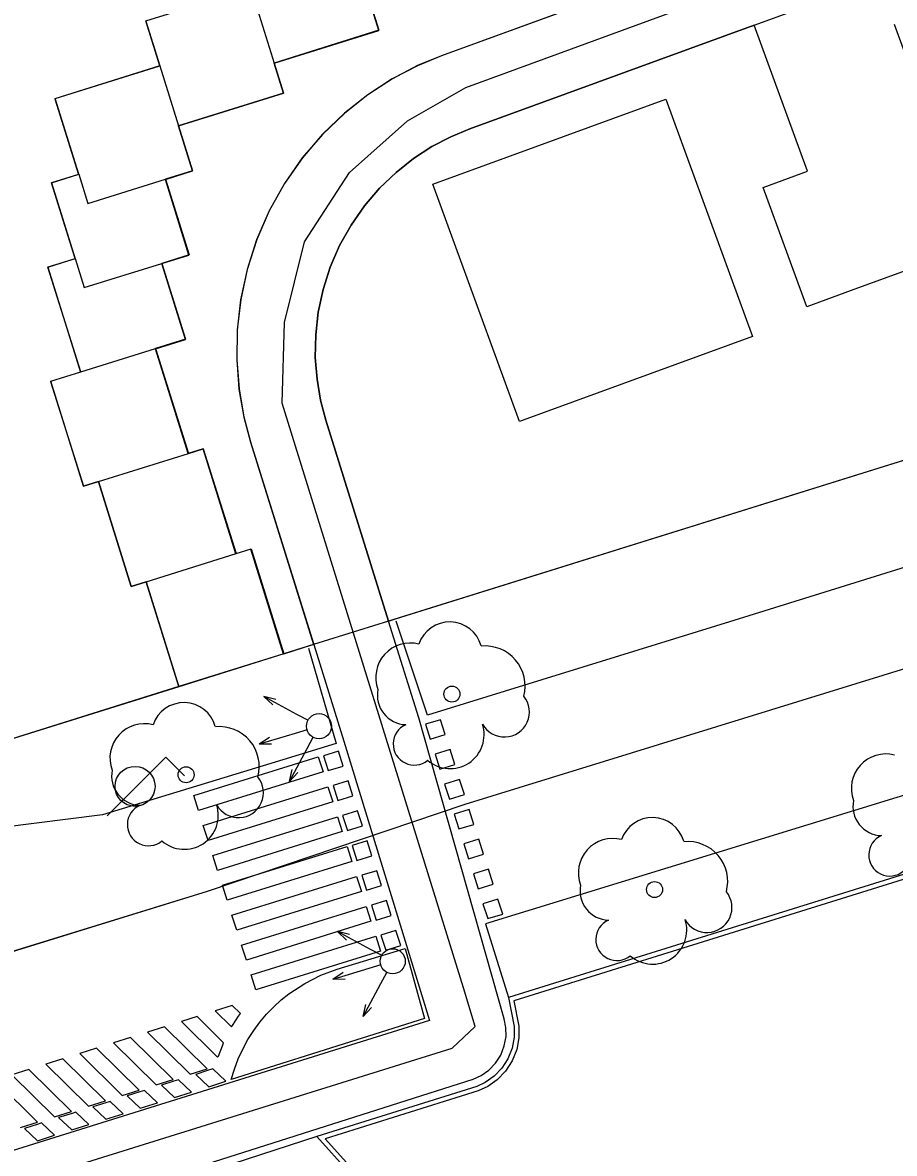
# Model space of a CAD drawing. Extents: x 282771 to 285132, y 4823109 to 4825496.
# Drawn here: x 283703.13 to 283730.91, y 4824194.21 to 4824230.23 of the extents above; entities that cross this region are included whole.
import ezdxf

# ---------------------------------------------------------------- set-up
doc = ezdxf.new("R2010")
doc.units = 0
for name, color, linetype in [('ACERA-BORDILLO', 7, 'Continuous'), ('ACERA-INTERIOR', 7, 'Continuous'), ('ARBOL', 7, 'Continuous'), ('CALLE-EJE', 7, 'Continuous'), ('CARRIL-BICI-AREA', 7, 'Continuous'), ('CARRIL-BICI-EJE', 7, 'Continuous'), ('FAROLA', 7, 'Continuous'), ('MEDIANERA', 7, 'Continuous'), ('PARQUE-JARDIN-AREA', 7, 'Continuous'), ('PASO-PEATONES', 7, 'Continuous'), ('SEMAFORO', 7, 'Continuous'), ('SENAL-VIARIA', 7, 'Continuous'), ('ZONA-VERDE', 7, 'Continuous')]:
    doc.layers.add(name, color=color, linetype=linetype)

msp = doc.modelspace()

# ---------------------------------------------------------------- linework, layer by layer
at = {"layer": 'ACERA-BORDILLO'}
for points in [[(283836.431, 4824248.592), (283828.921, 4824245.972), (283829.451, 4824244.092), (283815.321, 4824239.502), (283799.951, 4824234.512), (283785.741, 4824229.932), (283774.281, 4824226.352), (283761.522, 4824222.332), (283751.892, 4824219.312), (283725.792, 4824211.182), (283716.034, 4824208.167), (283715.034, 4824211.162)], [(283787.327, 4824187.624), (283776.171, 4824200.222), (283764.562, 4824213.072), (283763.894, 4824213.65), (283763.407, 4824214.011), (283762.739, 4824214.336), (283761.926, 4824214.535), (283760.969, 4824214.571), (283759.669, 4824214.409), (283741.262, 4824208.702), (283717.877, 4824201.525), (283718.61, 4824199.176)], [(283712.237, 4824210.301), (283713.119, 4824207.267), (283711.422, 4824206.742), (283705.682, 4824204.992), (283701.462, 4824204.462)], [(283715.317, 4824200.739), (283715.935, 4824198.506), (283709.782, 4824196.56), (283709.882, 4824196.893), (283710.005, 4824197.219), (283710.149, 4824197.533), (283710.313, 4824197.834), (283710.495, 4824198.121), (283710.694, 4824198.392), (283710.908, 4824198.645), (283711.134, 4824198.88), (283711.371, 4824199.096), (283711.616, 4824199.292), (283712.123, 4824199.626), (283712.639, 4824199.886), (283713.153, 4824200.075), (283715.317, 4824200.739)], [(283712.507, 4824194.747), (283709.826, 4824193.875), (283709.926, 4824193.571), (283710.044, 4824193.28), (283710.322, 4824192.74), (283710.645, 4824192.261), (283711, 4824191.845), (283713.252, 4824189.483), (283733.903, 4824166.208)]]:
    msp.add_lwpolyline(points, dxfattribs=at)
at = {"layer": 'ACERA-INTERIOR'}
for points in [[(283751.075, 4824241.795), (283716.478, 4824229.179), (283715.717, 4824228.863), (283714.915, 4824228.443), (283714.134, 4824227.937), (283713.387, 4824227.347), (283712.686, 4824226.675), (283712.046, 4824225.926), (283711.476, 4824225.11), (283710.989, 4824224.237), (283710.591, 4824223.32), (283710.288, 4824222.372), (283710.082, 4824221.409), (283709.973, 4824220.444), (283709.957, 4824219.492), (283710.03, 4824218.565), (283710.182, 4824217.673), (283710.393, 4824216.876), (283712.407, 4824210.422), (283711.453, 4824210.124)], [(283786.325, 4824237.396), (283786.884, 4824236.618), (283786.445, 4824233.529), (283714.794, 4824211.167), (283712.796, 4824217.568), (283712.628, 4824218.204), (283712.513, 4824218.873), (283712.459, 4824219.569), (283712.471, 4824220.283), (283712.553, 4824221.006), (283712.707, 4824221.729), (283712.934, 4824222.44), (283713.233, 4824223.128), (283713.598, 4824223.782), (283714.025, 4824224.394), (283714.506, 4824224.956), (283715.031, 4824225.46), (283715.592, 4824225.903), (283716.177, 4824226.282), (283716.778, 4824226.597), (283717.386, 4824226.849), (283726.446, 4824230.153)], [(283707.507, 4824228.857), (283707.06, 4824230.289), (283710.402, 4824231.331)], [(283710.402, 4824231.331), (283711.146, 4824228.945)], [(283714.189, 4824230.942), (283714.487, 4824229.988), (283711.146, 4824228.945)], [(283704.92, 4824225.4), (283704.166, 4824227.814), (283707.507, 4824228.857)], [(283707.507, 4824228.857), (283708.103, 4824226.948)], [(283711.146, 4824228.945), (283711.444, 4824227.99), (283708.103, 4824226.948)], [(283708.103, 4824226.948), (283708.55, 4824225.516), (283707.684, 4824225.245)], [(283704.807, 4824222.716), (283704.054, 4824225.13), (283704.92, 4824225.4)], [(283704.92, 4824225.4), (283705.209, 4824224.473), (283707.684, 4824225.245)], [(283707.684, 4824225.245), (283708.437, 4824222.831), (283707.571, 4824222.561)], [(283704.984, 4824219.104), (283703.941, 4824222.445), (283704.807, 4824222.716)], [(283704.807, 4824222.716), (283705.096, 4824221.789), (283707.571, 4824222.561)], [(283707.571, 4824222.561), (283708.325, 4824220.147), (283707.37, 4824219.849)], [(283704.984, 4824219.104), (283707.37, 4824219.849)], [(283707.37, 4824219.849), (283708.413, 4824216.508)], [(283705.549, 4824215.614), (283705.072, 4824215.465), (283704.029, 4824218.806), (283704.984, 4824219.104)], [(283705.549, 4824215.614), (283708.413, 4824216.508)], [(283708.413, 4824216.508), (283708.89, 4824216.657), (283709.933, 4824213.316)], [(283707.069, 4824212.422), (283706.592, 4824212.273), (283705.549, 4824215.614)], [(283707.069, 4824212.422), (283709.933, 4824213.316)], [(283709.933, 4824213.316), (283710.41, 4824213.465), (283711.453, 4824210.124)], [(283708.112, 4824209.081), (283702.249, 4824207.251), (283696.198, 4824208.029), (283690.407, 4824212.98)], [(283708.112, 4824209.081), (283707.069, 4824212.422)], [(283718.61, 4824199.176), (283718.792, 4824198.249), (283718.795, 4824197.908), (283718.731, 4824197.559), (283718.598, 4824197.223), (283718.402, 4824196.919), (283718.155, 4824196.664), (283717.876, 4824196.468), (283717.602, 4824196.341), (283712.507, 4824194.747), (283713.54, 4824193.599), (283724.962, 4824181.793), (283737.302, 4824192.952), (283757.144, 4824211.17), (283718.61, 4824199.176)], [(283711.453, 4824210.124), (283708.112, 4824209.081)]]:
    msp.add_lwpolyline(points, dxfattribs=at)
at = {"layer": 'ARBOL'}
for centre in [(283716.812, 4824208.842), (283708.342, 4824206.272), (283723.268, 4824202.613)]:
    msp.add_circle(centre, 0.255, dxfattribs=at)
for centre, radius, start, end in [((283716.742, 4824210.102), 1.038, 15.6423, 161.3843), ((283715.482, 4824209.372), 1.097, 75.4318, 200.5561), ((283717.872, 4824209.102), 1.272, 345.0327, 95.7993), ((283715.372, 4824208.802), 0.935, 168.599, 268.1324), ((283708.272, 4824207.532), 1.038, 15.6423, 161.3843), ((283718.482, 4824208.272), 0.797, 208.9625, 38.991), ((283707.012, 4824206.802), 1.097, 75.4318, 200.5561), ((283709.402, 4824206.532), 1.272, 345.0327, 95.7993), ((283715.612, 4824207.252), 0.672, 113.7367, 309.4725), ((283716.752, 4824207.552), 1.086, 228.9545, 17.928), ((283730.635, 4824205.837), 1.097, 75.4318, 200.5561), ((283706.902, 4824206.232), 0.935, 168.599, 268.1324), ((283710.012, 4824205.702), 0.797, 208.9625, 38.991), ((283707.142, 4824204.682), 0.672, 113.7367, 309.4725), ((283708.282, 4824204.982), 1.086, 228.9545, 17.928), ((283730.525, 4824205.267), 0.935, 168.599, 268.1324), ((283723.198, 4824203.873), 1.038, 15.6423, 161.3843), ((283721.938, 4824203.143), 1.097, 75.4318, 200.5561), ((283730.765, 4824203.717), 0.672, 113.7367, 309.4725), ((283724.327, 4824202.873), 1.272, 345.0327, 95.7993), ((283721.828, 4824202.573), 0.935, 168.599, 268.1324), ((283724.937, 4824202.043), 0.797, 208.9625, 38.991), ((283722.068, 4824201.023), 0.672, 113.7367, 309.4725), ((283723.208, 4824201.323), 1.086, 228.9545, 17.928)]:
    msp.add_arc(centre, radius, start, end, dxfattribs=at)
at = {"layer": 'CALLE-EJE'}
msp.add_lwpolyline([(284041.389, 4824318.861), (283906.52, 4824267.932), (283885.516, 4824260.075), (283848.361, 4824246.862), (283795.247, 4824229.369), (283788.98, 4824227.47), (283717.226, 4824205.325), (283709.015, 4824202.547), (283660.368, 4824187.509)], dxfattribs=at)
at = {"layer": 'CARRIL-BICI-AREA'}
for points in [[(283751.075, 4824241.795), (283716.478, 4824229.179), (283715.717, 4824228.863), (283714.915, 4824228.443), (283714.134, 4824227.937), (283713.387, 4824227.347), (283712.686, 4824226.675), (283712.046, 4824225.926), (283711.476, 4824225.11), (283710.989, 4824224.237), (283710.591, 4824223.32), (283710.288, 4824222.372), (283710.082, 4824221.409), (283709.973, 4824220.444), (283709.957, 4824219.492), (283710.03, 4824218.565), (283710.182, 4824217.673), (283710.393, 4824216.876), (283712.407, 4824210.422), (283713.368, 4824207.344), (283716.094, 4824198.438), (283676.027, 4824185.93)], [(283676.234, 4824183.448), (283717.493, 4824196.577), (283717.746, 4824196.694), (283717.986, 4824196.863), (283718.197, 4824197.082), (283718.365, 4824197.342), (283718.48, 4824197.631), (283718.535, 4824197.93), (283718.532, 4824198.224), (283718.48, 4824198.497), (283715.757, 4824208.082), (283714.794, 4824211.167), (283712.796, 4824217.568), (283712.628, 4824218.204), (283712.513, 4824218.873), (283712.459, 4824219.569), (283712.471, 4824220.283), (283712.553, 4824221.006), (283712.707, 4824221.729), (283712.934, 4824222.44), (283713.233, 4824223.128), (283713.598, 4824223.783), (283714.025, 4824224.395), (283714.506, 4824224.956), (283715.031, 4824225.46), (283715.592, 4824225.903), (283716.177, 4824226.282), (283716.778, 4824226.597), (283717.386, 4824226.849), (283726.446, 4824230.153), (283730.391, 4824231.591)]]:
    msp.add_lwpolyline(points, dxfattribs=at)
at = {"layer": 'CARRIL-BICI-EJE'}
msp.add_lwpolyline([(283678.806, 4824185.715), (283708.65, 4824195.015), (283716.816, 4824197.563), (283717.55, 4824198.256), (283717.183, 4824199.48), (283711.402, 4824218.105), (283711.474, 4824220.675), (283712.116, 4824223.245), (283713.543, 4824225.458), (283715.398, 4824227.1), (283717.253, 4824228.17), (283743.956, 4824237.944)], dxfattribs=at)
at = {"layer": 'FAROLA'}
for p, q in [((283707.696, 4824206.832), (283706.756, 4824205.902)), ((283708.286, 4824206.242), (283707.696, 4824206.832)), ((283706.756, 4824205.902), (283705.826, 4824204.962))]:
    msp.add_line(p, q, dxfattribs=at)
msp.add_circle((283706.716, 4824205.902), 0.637, dxfattribs=at)
at = {"layer": 'MEDIANERA'}
msp.add_lwpolyline([(283730.905, 4824230.182), (283732.721, 4824225.203)], dxfattribs=at)
at = {"layer": 'PARQUE-JARDIN-AREA'}
msp.add_lwpolyline([(283686.146, 4824241.796), (283752.557, 4824266.016), (283756.739, 4824267.542), (283759.087, 4824268.398), (283761.21, 4824269.025), (283764.887, 4824268.279), (283780.92, 4824245.946), (283777.914, 4824243.788), (283779.664, 4824241.351), (283783.807, 4824235.588), (283786.323, 4824237.392), (283786.882, 4824236.613), (283786.443, 4824233.524), (283714.791, 4824211.161), (283712.404, 4824210.416), (283708.108, 4824209.076), (283702.245, 4824207.246)], dxfattribs=at)
at = {"layer": 'PASO-PEATONES'}
for p, q in [((283716.447, 4824208.025), (283715.969, 4824207.878)), ((283715.969, 4824207.878), (283716.122, 4824207.402)), ((283716.6, 4824207.549), (283716.447, 4824208.025)), ((283716.122, 4824207.402), (283716.6, 4824207.549)), ((283713.196, 4824207.025), (283712.718, 4824206.878)), ((283712.718, 4824206.878), (283712.871, 4824206.402)), ((283713.349, 4824206.549), (283713.196, 4824207.025)), ((283716.752, 4824207.072), (283716.274, 4824206.925)), ((283716.274, 4824206.925), (283716.427, 4824206.449)), ((283716.905, 4824206.596), (283716.752, 4824207.072)), ((283712.871, 4824206.402), (283713.349, 4824206.549)), ((283716.427, 4824206.449), (283716.905, 4824206.596)), ((283713.501, 4824206.073), (283713.023, 4824205.926)), ((283713.654, 4824205.597), (283713.501, 4824206.073)), ((283717.058, 4824206.12), (283716.58, 4824205.973)), ((283717.21, 4824205.644), (283717.058, 4824206.12)), ((283713.023, 4824205.926), (283713.176, 4824205.45)), ((283716.58, 4824205.973), (283716.732, 4824205.497)), ((283716.732, 4824205.497), (283717.21, 4824205.644)), ((283713.176, 4824205.45), (283713.654, 4824205.597)), ((283713.806, 4824205.12), (283713.328, 4824204.974)), ((283713.328, 4824204.974), (283713.481, 4824204.497)), ((283713.959, 4824204.644), (283713.806, 4824205.12)), ((283717.363, 4824205.168), (283716.885, 4824205.021)), ((283716.885, 4824205.021), (283717.037, 4824204.544)), ((283717.515, 4824204.691), (283717.363, 4824205.168)), ((283713.481, 4824204.497), (283713.959, 4824204.644)), ((283717.037, 4824204.544), (283717.515, 4824204.691)), ((283717.668, 4824204.215), (283717.19, 4824204.068)), ((283717.82, 4824203.739), (283717.668, 4824204.215)), ((283714.111, 4824204.168), (283713.633, 4824204.021)), ((283713.633, 4824204.021), (283713.786, 4824203.545)), ((283714.264, 4824203.692), (283714.111, 4824204.168)), ((283717.19, 4824204.068), (283717.342, 4824203.592)), ((283713.786, 4824203.545), (283714.264, 4824203.692)), ((283717.342, 4824203.592), (283717.82, 4824203.739)), ((283714.416, 4824203.216), (283713.938, 4824203.069)), ((283714.569, 4824202.74), (283714.416, 4824203.216)), ((283717.973, 4824203.263), (283717.495, 4824203.116)), ((283717.495, 4824203.116), (283717.647, 4824202.64)), ((283718.125, 4824202.787), (283717.973, 4824203.263)), ((283713.938, 4824203.069), (283714.091, 4824202.593)), ((283717.647, 4824202.64), (283718.125, 4824202.787)), ((283714.091, 4824202.593), (283714.569, 4824202.74)), ((283714.722, 4824202.263), (283714.244, 4824202.116)), ((283714.244, 4824202.116), (283714.396, 4824201.64)), ((283714.874, 4824201.787), (283714.722, 4824202.263)), ((283718.278, 4824202.31), (283717.8, 4824202.163)), ((283717.8, 4824202.163), (283717.952, 4824201.687)), ((283718.43, 4824201.834), (283718.278, 4824202.31)), ((283714.396, 4824201.64), (283714.874, 4824201.787)), ((283717.952, 4824201.687), (283718.43, 4824201.834)), ((283715.027, 4824201.311), (283714.549, 4824201.164)), ((283715.179, 4824200.835), (283715.027, 4824201.311)), ((283714.549, 4824201.164), (283714.701, 4824200.688)), ((283714.701, 4824200.688), (283715.179, 4824200.835)), ((283709.811, 4824198.922), (283709.271, 4824198.752)), ((283710.072, 4824198.665), (283709.811, 4824198.922)), ((283708.691, 4824198.57), (283708.191, 4824198.412)), ((283709.538, 4824197.727), (283708.691, 4824198.57)), ((283709.271, 4824198.752), (283709.785, 4824198.246)), ((283707.651, 4824198.242), (283707.111, 4824198.072)), ((283707.111, 4824198.072), (283708.469, 4824196.735)), ((283709.009, 4824196.906), (283707.651, 4824198.242)), ((283708.191, 4824198.412), (283709.345, 4824197.276)), ((283706.571, 4824197.901), (283706.031, 4824197.731)), ((283706.031, 4824197.731), (283707.389, 4824196.395)), ((283707.929, 4824196.565), (283706.571, 4824197.901)), ((283705.492, 4824197.561), (283704.952, 4824197.391)), ((283704.952, 4824197.391), (283706.309, 4824196.055)), ((283706.849, 4824196.225), (283705.492, 4824197.561)), ((283704.412, 4824197.221), (283703.872, 4824197.051)), ((283703.872, 4824197.051), (283705.229, 4824195.714)), ((283705.769, 4824195.885), (283704.412, 4824197.221)), ((283703.332, 4824196.88), (283702.792, 4824196.71)), ((283702.792, 4824196.71), (283704.15, 4824195.374)), ((283704.69, 4824195.544), (283703.332, 4824196.88)), ((283708.469, 4824196.735), (283709.009, 4824196.906)), ((283708.649, 4824196.727), (283709.065, 4824196.334)), ((283709.611, 4824196.506), (283709.195, 4824196.899)), ((283703.61, 4824195.204), (283702.252, 4824196.54)), ((283707.389, 4824196.395), (283707.929, 4824196.565)), ((283707.557, 4824196.383), (283707.973, 4824195.99)), ((283708.519, 4824196.162), (283708.103, 4824196.555)), ((283709.065, 4824196.334), (283709.611, 4824196.506)), ((283706.309, 4824196.055), (283706.849, 4824196.225)), ((283706.465, 4824196.038), (283706.881, 4824195.645)), ((283707.427, 4824195.817), (283707.011, 4824196.211)), ((283707.973, 4824195.99), (283708.519, 4824196.162)), ((283705.229, 4824195.714), (283705.769, 4824195.885)), ((283705.373, 4824195.694), (283705.789, 4824195.301)), ((283706.335, 4824195.473), (283705.919, 4824195.866)), ((283706.881, 4824195.645), (283707.427, 4824195.817)), ((283703.07, 4824195.034), (283703.61, 4824195.204)), ((283704.15, 4824195.374), (283704.69, 4824195.544)), ((283704.281, 4824195.35), (283704.697, 4824194.957)), ((283705.243, 4824195.129), (283704.827, 4824195.522)), ((283705.789, 4824195.301), (283706.335, 4824195.473)), ((283703.189, 4824195.006), (283703.605, 4824194.613)), ((283704.151, 4824194.785), (283703.735, 4824195.178)), ((283704.697, 4824194.957), (283705.243, 4824195.129)), ((283703.605, 4824194.613), (283704.151, 4824194.785))]:
    msp.add_line(p, q, dxfattribs=at)
for points in [[(283708.736, 4824205.131), (283708.583, 4824205.607), (283712.554, 4824206.841), (283712.707, 4824206.364)], [(283709.041, 4824204.179), (283708.888, 4824204.655), (283712.859, 4824205.888), (283713.012, 4824205.412)], [(283709.346, 4824203.226), (283709.194, 4824203.702), (283713.164, 4824204.936), (283713.317, 4824204.46)], [(283709.651, 4824202.274), (283709.499, 4824202.75), (283713.47, 4824203.984), (283713.622, 4824203.508)], [(283709.957, 4824201.322), (283709.804, 4824201.798), (283713.775, 4824203.032), (283713.928, 4824202.555)], [(283710.262, 4824200.369), (283710.109, 4824200.845), (283714.08, 4824202.079), (283714.233, 4824201.603)], [(283710.567, 4824199.417), (283710.415, 4824199.893), (283714.386, 4824201.127), (283714.538, 4824200.651)]]:
    msp.add_lwpolyline(points, close=True, dxfattribs=at)
for points in [[(283709.819, 4824198.281), (283710.009, 4824198.579), (283710.072, 4824198.665)], [(283709.785, 4824198.246), (283709.819, 4824198.281)], [(283709.371, 4824197.302), (283709.498, 4824197.64), (283709.538, 4824197.727)], [(283709.345, 4824197.276), (283709.371, 4824197.302)], [(283709.195, 4824196.899), (283709.028, 4824196.846), (283708.649, 4824196.727)], [(283708.103, 4824196.555), (283707.948, 4824196.506), (283707.557, 4824196.383)], [(283707.011, 4824196.211), (283706.868, 4824196.165), (283706.465, 4824196.038)], [(283705.919, 4824195.866), (283705.788, 4824195.825), (283705.373, 4824195.694)], [(283704.827, 4824195.522), (283704.708, 4824195.485), (283704.281, 4824195.35)], [(283703.735, 4824195.178), (283703.628, 4824195.144), (283703.189, 4824195.006)]]:
    msp.add_lwpolyline(points, dxfattribs=at)
at = {"layer": 'SEMAFORO'}
for p, q in [((283711.872, 4824208.196), (283710.815, 4824208.763)), ((283711.102, 4824208.496), (283710.815, 4824208.763)), ((283711.197, 4824208.672), (283710.815, 4824208.763)), ((283712.225, 4824208.007), (283711.872, 4824208.196)), ((283711.819, 4824207.589), (283710.668, 4824207.242)), ((283711.001, 4824207.461), (283710.668, 4824207.242)), ((283712.198, 4824207.704), (283711.819, 4824207.589)), ((283712.199, 4824207.113), (283712.388, 4824207.466)), ((283711.066, 4824207.244), (283710.668, 4824207.242)), ((283711.632, 4824206.056), (283712.199, 4824207.113)), ((283711.632, 4824206.056), (283711.724, 4824206.438)), ((283711.9, 4824206.343), (283711.632, 4824206.056)), ((283714.22, 4824200.708), (283713.162, 4824201.275)), ((283713.45, 4824201.007), (283713.162, 4824201.275)), ((283713.545, 4824201.183), (283713.162, 4824201.275)), ((283714.573, 4824200.519), (283714.22, 4824200.708)), ((283714.167, 4824200.101), (283713.016, 4824199.753)), ((283713.349, 4824199.972), (283713.016, 4824199.753)), ((283714.546, 4824200.215), (283714.167, 4824200.101)), ((283714.547, 4824199.625), (283714.736, 4824199.977)), ((283713.414, 4824199.755), (283713.016, 4824199.753)), ((283713.98, 4824198.567), (283714.547, 4824199.625)), ((283713.98, 4824198.567), (283714.071, 4824198.949)), ((283714.248, 4824198.855), (283713.98, 4824198.567))]:
    msp.add_line(p, q, dxfattribs=at)
for centre in [(283712.577, 4824207.818), (283714.925, 4824200.33)]:
    msp.add_circle(centre, 0.4, dxfattribs=at)
at = {"layer": 'SENAL-VIARIA'}
for points in [[(283788.98, 4824227.47), (283717.226, 4824205.325)], [(283709.015, 4824202.547), (283667.919, 4824189.893)]]:
    msp.add_lwpolyline(points, dxfattribs=at)
at = {"layer": 'ZONA-VERDE'}
for p, q in [((283751.073, 4824241.79), (283716.475, 4824229.174)), ((283715.011, 4824211.234), (283786.445, 4824233.529)), ((283714.484, 4824229.983), (283714.186, 4824230.937)), ((283707.057, 4824230.283), (283707.504, 4824228.851)), ((283728.143, 4824225.498), (283726.446, 4824230.153)), ((283711.143, 4824228.94), (283714.484, 4824229.983)), ((283716.475, 4824229.174), (283715.714, 4824228.858)), ((283707.504, 4824228.851), (283704.163, 4824227.809)), ((283711.441, 4824227.985), (283711.143, 4824228.94)), ((283715.714, 4824228.858), (283714.912, 4824228.438)), ((283714.912, 4824228.438), (283714.131, 4824227.932)), ((283708.1, 4824226.942), (283711.441, 4824227.985)), ((283704.163, 4824227.809), (283704.917, 4824225.395)), ((283714.131, 4824227.932), (283713.384, 4824227.342)), ((283713.384, 4824227.342), (283712.683, 4824226.67)), ((283708.547, 4824225.51), (283708.1, 4824226.942)), ((283712.683, 4824226.67), (283712.043, 4824225.921)), ((283712.043, 4824225.921), (283711.473, 4824225.105)), ((283707.681, 4824225.24), (283708.547, 4824225.51)), ((283704.917, 4824225.395), (283704.05, 4824225.124)), ((283704.05, 4824225.124), (283704.804, 4824222.71)), ((283708.434, 4824222.826), (283707.681, 4824225.24)), ((283711.473, 4824225.105), (283710.986, 4824224.232)), ((283710.986, 4824224.232), (283710.588, 4824223.315)), ((283710.588, 4824223.315), (283710.285, 4824222.367)), ((283733.475, 4824223.136), (283729.529, 4824221.697)), ((283704.804, 4824222.71), (283703.938, 4824222.44)), ((283707.568, 4824222.556), (283708.434, 4824222.826)), ((283703.938, 4824222.44), (283704.98, 4824219.099)), ((283708.321, 4824220.142), (283707.568, 4824222.556)), ((283710.285, 4824222.367), (283710.079, 4824221.404)), ((283710.079, 4824221.404), (283709.97, 4824220.439)), ((283709.97, 4824220.439), (283709.954, 4824219.487)), ((283707.367, 4824219.844), (283708.321, 4824220.142)), ((283708.41, 4824216.503), (283707.367, 4824219.844)), ((283709.954, 4824219.487), (283710.026, 4824218.559)), ((283704.98, 4824219.099), (283704.026, 4824218.801)), ((283704.026, 4824218.801), (283705.069, 4824215.46)), ((283710.026, 4824218.559), (283710.179, 4824217.667)), ((283710.179, 4824217.667), (283710.39, 4824216.871)), ((283710.39, 4824216.871), (283712.404, 4824210.416)), ((283708.887, 4824216.651), (283708.41, 4824216.503)), ((283709.93, 4824213.31), (283708.887, 4824216.651)), ((283705.069, 4824215.46), (283705.546, 4824215.609)), ((283705.546, 4824215.609), (283706.588, 4824212.268)), ((283710.407, 4824213.459), (283709.93, 4824213.31)), ((283711.45, 4824210.118), (283710.407, 4824213.459)), ((283706.588, 4824212.268), (283707.066, 4824212.417)), ((283707.066, 4824212.417), (283708.108, 4824209.076)), ((283712.404, 4824210.416), (283711.45, 4824210.118)), ((283708.108, 4824209.076), (283702.245, 4824207.246))]:
    msp.add_line(p, q, dxfattribs=at)
for points in [[(283726.446, 4824230.153), (283717.386, 4824226.849), (283716.778, 4824226.597), (283716.177, 4824226.282), (283715.592, 4824225.903), (283715.031, 4824225.46), (283714.506, 4824224.956), (283714.025, 4824224.394), (283713.598, 4824223.782), (283713.233, 4824223.128), (283712.934, 4824222.44), (283712.707, 4824221.729), (283712.553, 4824221.006), (283712.471, 4824220.283), (283712.459, 4824219.569), (283712.513, 4824218.873), (283712.628, 4824218.204), (283712.796, 4824217.568), (283714.794, 4824211.167), (283715.011, 4824211.234)], [(283716.205, 4824225.087), (283723.627, 4824227.794), (283726.385, 4824220.231), (283718.963, 4824217.525), (283716.205, 4824225.087)], [(283729.529, 4824221.697), (283728.12, 4824221.183), (283726.734, 4824224.984), (283728.143, 4824225.498)], [(283717.647, 4824196.198), (283712.775, 4824194.673), (283713.649, 4824193.702), (283724.969, 4824182.001), (283737.201, 4824193.063), (283756.549, 4824210.828)], [(283756.549, 4824210.828), (283748.906, 4824208.449), (283749.437, 4824206.792), (283744.264, 4824205.187), (283743.73, 4824206.838), (283718.783, 4824199.073)], [(283718.783, 4824199.073), (283718.942, 4824198.264), (283718.945, 4824197.895), (283718.875, 4824197.517), (283718.732, 4824197.154), (283718.52, 4824196.826), (283718.253, 4824196.55), (283717.951, 4824196.337), (283717.647, 4824196.198)]]:
    msp.add_lwpolyline(points, dxfattribs=at)

doc.saveas('drawing.dxf')
